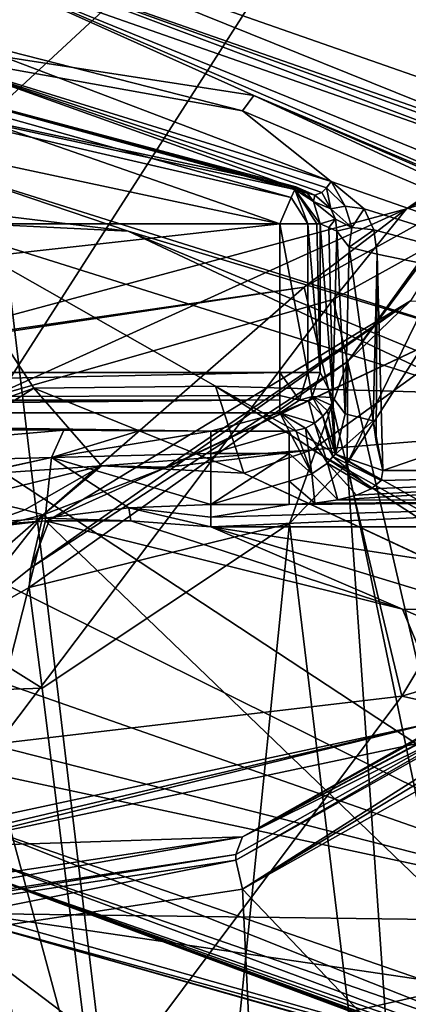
# Model space of a CAD drawing. Header units: millimetres. Extents: x -18.9 to 18.9, y -8.8 to 59.9.
# Tile 424 of 461: x 2 to 3.9, y 45.3 to 50.2. Entities that reach past the tile are written whole.
import ezdxf

# ---------------------------------------------------------------- set-up
doc = ezdxf.new("R2010")
doc.units = ezdxf.units.MM
doc.header["$LTSCALE"] = 65.185185
for name, color, linetype in [('1', 7, 'CONTINUOUS'), ('1037', 7, 'CONTINUOUS'), ('1038', 7, 'CONTINUOUS'), ('1039', 7, 'CONTINUOUS'), ('1046', 7, 'CONTINUOUS'), ('1047', 7, 'CONTINUOUS'), ('1049', 7, 'CONTINUOUS'), ('1053', 7, 'CONTINUOUS'), ('1056', 7, 'CONTINUOUS'), ('1057', 7, 'CONTINUOUS'), ('1058', 7, 'CONTINUOUS'), ('1066', 7, 'CONTINUOUS'), ('1067', 7, 'CONTINUOUS'), ('1069', 7, 'CONTINUOUS'), ('1070', 7, 'CONTINUOUS'), ('1071', 7, 'CONTINUOUS'), ('1075', 7, 'CONTINUOUS'), ('1076', 7, 'CONTINUOUS'), ('1087', 7, 'CONTINUOUS'), ('1090', 7, 'CONTINUOUS'), ('1092', 7, 'CONTINUOUS'), ('1093', 7, 'CONTINUOUS'), ('1094', 7, 'CONTINUOUS'), ('244', 7, 'CONTINUOUS'), ('245', 7, 'CONTINUOUS'), ('246', 7, 'CONTINUOUS'), ('248', 7, 'CONTINUOUS'), ('260', 7, 'CONTINUOUS'), ('292', 7, 'CONTINUOUS'), ('297', 7, 'CONTINUOUS'), ('334', 7, 'CONTINUOUS'), ('336', 7, 'CONTINUOUS'), ('337', 7, 'CONTINUOUS'), ('338', 7, 'CONTINUOUS'), ('347', 7, 'CONTINUOUS'), ('379', 7, 'CONTINUOUS'), ('380', 7, 'CONTINUOUS'), ('428', 7, 'CONTINUOUS'), ('488', 7, 'CONTINUOUS'), ('492', 7, 'CONTINUOUS'), ('493', 7, 'CONTINUOUS'), ('831', 7, 'CONTINUOUS'), ('832', 7, 'CONTINUOUS'), ('838', 7, 'CONTINUOUS'), ('839', 7, 'CONTINUOUS'), ('840', 7, 'CONTINUOUS'), ('841', 7, 'CONTINUOUS'), ('842', 7, 'CONTINUOUS'), ('843', 7, 'CONTINUOUS'), ('859', 7, 'CONTINUOUS'), ('873', 7, 'CONTINUOUS'), ('882', 7, 'CONTINUOUS'), ('899', 7, 'CONTINUOUS'), ('903', 7, 'CONTINUOUS')]:
    doc.layers.add(name, color=color, linetype=linetype)

msp = doc.modelspace()

# ---------------------------------------------------------------- linework, layer by layer
at = {"layer": '1', "color": 7, "linetype": 'Continuous'}
for points in [[(3.694, 34.4, -17.0034), (-0.7633, 34.4, -17.3832), (1.7202, 50.9108, -17.3148), (3.694, 34.4, -17.0034)], [(5.7, 50.9105, -16.4399), (3.694, 34.4, -17.0034), (1.7202, 50.9108, -17.3148), (5.7, 50.9105, -16.4399)], [(3.8333, 34.3435, -16.9725), (3.694, 34.4, -17.0034), (5.7, 50.9105, -16.4399), (3.8333, 34.3435, -16.9725)], [(3.8939, 34.207, -16.9587), (3.8333, 34.3435, -16.9725), (5.7, 50.9105, -16.4399), (3.8939, 34.207, -16.9587)], [(3.9433, 32.793, -16.9473), (3.8939, 34.207, -16.9587), (5.7, 50.9105, -16.4399), (3.9433, 32.793, -16.9473)]]:
    msp.add_3dface(points, dxfattribs=at)
at = {"layer": '1037', "color": 7, "linetype": 'Continuous'}
for points in [[(0.0346, 47.4512, 2.6689), (2.1466, 47.6936, 2.8456), (0.0456, 47.5343, 2.6719), (0.0346, 47.4512, 2.6689)], [(2.1466, 47.6936, 2.8456), (2.1441, 47.7064, 2.843), (0.0456, 47.5343, 2.6719), (2.1466, 47.6936, 2.8456)]]:
    msp.add_3dface(points, dxfattribs=at)
at = {"layer": '1038', "color": 7, "linetype": 'Continuous'}
for points in [[(2.9649, 47.7118, 2.942), (2.9649, 47.7735, 2.9126), (2.5591, 47.7565, 2.8947), (2.9649, 47.7118, 2.942)], [(2.1441, 47.7064, 2.843), (2.5694, 47.6923, 2.9244), (2.5591, 47.7565, 2.8947), (2.1441, 47.7064, 2.843)], [(2.5694, 47.6923, 2.9244), (2.9649, 47.6637, 2.9904), (2.5591, 47.7565, 2.8947), (2.5694, 47.6923, 2.9244)], [(2.9649, 47.6637, 2.9904), (2.9649, 47.7118, 2.942), (2.5591, 47.7565, 2.8947), (2.9649, 47.6637, 2.9904)], [(2.5694, 47.6923, 2.9244), (2.1441, 47.7064, 2.843), (2.1466, 47.6936, 2.8456), (2.5694, 47.6923, 2.9244)]]:
    msp.add_3dface(points, dxfattribs=at)
at = {"layer": '1039', "color": 7, "linetype": 'Continuous'}
for points in [[(3.594, 47.7967, 2.9075), (5.9025, 47.9423, 2.9413), (3.6857, 47.8203, 2.9053), (3.594, 47.7967, 2.9075)], [(5.9025, 47.9423, 2.9413), (3.594, 47.7967, 2.9075), (5.9025, 47.7928, 2.9082), (5.9025, 47.9423, 2.9413)], [(3.6857, 47.8203, 2.9053), (5.9025, 47.9423, 2.9413), (3.7586, 47.8511, 2.9065), (3.6857, 47.8203, 2.9053)], [(3.7586, 47.8511, 2.9065), (5.9025, 47.9423, 2.9413), (3.8085, 47.8931, 2.9162), (3.7586, 47.8511, 2.9065)], [(5.9025, 47.9423, 2.9413), (3.8166, 47.9423, 2.9413), (3.8085, 47.8931, 2.9162), (5.9025, 47.9423, 2.9413)], [(2.9649, 47.6637, 2.9904), (5.9025, 47.6637, 2.9904), (5.9025, 47.7928, 2.9082), (2.9649, 47.6637, 2.9904)], [(2.9649, 47.7118, 2.942), (2.9649, 47.6637, 2.9904), (5.9025, 47.7928, 2.9082), (2.9649, 47.7118, 2.942)], [(3.3522, 47.7735, 2.9126), (2.9649, 47.7118, 2.942), (5.9025, 47.7928, 2.9082), (3.3522, 47.7735, 2.9126)], [(2.9649, 47.7735, 2.9126), (2.9649, 47.7118, 2.942), (3.3522, 47.7735, 2.9126), (2.9649, 47.7735, 2.9126)], [(3.4795, 47.78, 2.9109), (3.3522, 47.7735, 2.9126), (5.9025, 47.7928, 2.9082), (3.4795, 47.78, 2.9109)], [(3.594, 47.7967, 2.9075), (3.4795, 47.78, 2.9109), (5.9025, 47.7928, 2.9082), (3.594, 47.7967, 2.9075)]]:
    msp.add_3dface(points, dxfattribs=at)
at = {"layer": '1046', "color": 7, "linetype": 'Continuous'}
for points in [[(0.0879, 49.8498, 0.9805), (-3.3069, 49.1631, 0.9805), (3.3069, 49.1631, 0.9805), (0.0879, 49.8498, 0.9805)], [(-3.3069, 48.4274, 0.9805), (3.3069, 48.4274, 0.9805), (3.3069, 49.1631, 0.9805), (-3.3069, 48.4274, 0.9805)], [(-3.3069, 49.1631, 0.9805), (-3.3069, 48.4274, 0.9805), (3.3069, 49.1631, 0.9805), (-3.3069, 49.1631, 0.9805)]]:
    msp.add_3dface(points, dxfattribs=at)
at = {"layer": '1047', "color": 7, "linetype": 'Continuous'}
for points in [[(3.3865, 49.3465, 1.1805), (0.9463, 49.9974, 4.2755), (0.09, 50.0498, 1.1805), (3.3865, 49.3465, 1.1805)], [(3.4795, 49.3055, 3.7794), (0.9463, 49.9974, 4.2755), (3.4349, 49.3253, 2.5322), (3.4795, 49.3055, 3.7794)], [(3.4349, 49.3253, 2.5322), (0.9463, 49.9974, 4.2755), (3.3865, 49.3465, 1.1805), (3.4349, 49.3253, 2.5322)]]:
    msp.add_3dface(points, dxfattribs=at)
at = {"layer": '1049', "color": 7, "linetype": 'Continuous'}
for points in [[(2.9649, 48.137, 2.4661), (3.3069, 48.2279, 1.1665), (-3.3069, 48.2279, 1.1665), (2.9649, 48.137, 2.4661)], [(2.6094, 48.1384, 2.446), (2.9649, 48.137, 2.4661), (-3.3069, 48.2279, 1.1665), (2.6094, 48.1384, 2.446)], [(2.2364, 48.1423, 2.3905), (2.6094, 48.1384, 2.446), (-3.3069, 48.2279, 1.1665), (2.2364, 48.1423, 2.3905)], [(0.0468, 48.1541, 2.2216), (2.2364, 48.1423, 2.3905), (-3.3069, 48.2279, 1.1665), (0.0468, 48.1541, 2.2216)], [(3.3522, 48.137, 2.4661), (3.3069, 48.2279, 1.1665), (2.9649, 48.137, 2.4661), (3.3522, 48.137, 2.4661)]]:
    msp.add_3dface(points, dxfattribs=at)
at = {"layer": '1053', "color": 7, "linetype": 'Continuous'}
for points in [[(3.5067, 48.4274, 1.1735), (3.569, 48.3027, 2.9565), (3.5067, 49.1631, 1.1735), (3.5067, 48.4274, 1.1735)], [(3.5067, 49.1631, 1.1735), (3.569, 48.3027, 2.9565), (3.5495, 49.1443, 2.3981), (3.5067, 49.1631, 1.1735)], [(3.569, 48.3027, 2.9565), (3.5892, 49.1267, 3.5335), (3.5495, 49.1443, 2.3981), (3.569, 48.3027, 2.9565)]]:
    msp.add_3dface(points, dxfattribs=at)
at = {"layer": '1056', "color": 7, "linetype": 'Continuous'}
for points in [[(2.2364, 48.1423, 2.3905), (0.0468, 48.1541, 2.2216), (-0.0001, 48.1541, 2.2215), (2.2364, 48.1423, 2.3905)], [(2.2364, 48.1423, 2.3905), (-0.0001, 48.1541, 2.2215), (0, 47.9476, 2.5923), (2.2364, 48.1423, 2.3905)], [(2.2364, 48.1423, 2.3905), (0, 47.9476, 2.5923), (2.1766, 48.0071, 2.6936), (2.2364, 48.1423, 2.3905)], [(-0.0001, 47.5343, 2.6718), (0.0456, 47.5343, 2.6719), (2.1766, 48.0071, 2.6936), (-0.0001, 47.5343, 2.6718)], [(0, 47.9476, 2.5923), (-0.0001, 47.5343, 2.6718), (2.1766, 48.0071, 2.6936), (0, 47.9476, 2.5923)], [(0.0456, 47.5343, 2.6719), (2.1441, 47.7064, 2.843), (2.1766, 48.0071, 2.6936), (0.0456, 47.5343, 2.6719)]]:
    msp.add_3dface(points, dxfattribs=at)
at = {"layer": '1057', "color": 7, "linetype": 'Continuous'}
for points in [[(2.6094, 48.1384, 2.446), (2.2364, 48.1423, 2.3905), (2.1766, 48.0071, 2.6936), (2.6094, 48.1384, 2.446)], [(2.9649, 48.137, 2.4661), (2.6094, 48.1384, 2.446), (2.1766, 48.0071, 2.6936), (2.9649, 48.137, 2.4661)], [(2.9649, 48.137, 2.4661), (2.1766, 48.0071, 2.6936), (2.9649, 48.0259, 2.7469), (2.9649, 48.137, 2.4661)], [(2.1441, 47.7064, 2.843), (2.5591, 47.7565, 2.8947), (2.1766, 48.0071, 2.6936), (2.1441, 47.7064, 2.843)], [(2.1766, 48.0071, 2.6936), (2.9649, 47.7735, 2.9126), (2.9649, 48.0259, 2.7469), (2.1766, 48.0071, 2.6936)], [(2.5591, 47.7565, 2.8947), (2.9649, 47.7735, 2.9126), (2.1766, 48.0071, 2.6936), (2.5591, 47.7565, 2.8947)]]:
    msp.add_3dface(points, dxfattribs=at)
at = {"layer": '1058', "color": 7, "linetype": 'Continuous'}
for points in [[(3.3522, 48.137, 2.4661), (2.9649, 48.137, 2.4661), (2.9649, 48.0259, 2.7469), (3.3522, 48.137, 2.4661)], [(3.3522, 48.137, 2.4661), (2.9649, 48.0259, 2.7469), (3.3522, 48.0259, 2.7469), (3.3522, 48.137, 2.4661)], [(2.9649, 48.0259, 2.7469), (2.9649, 47.7735, 2.9126), (3.3522, 48.0259, 2.7469), (2.9649, 48.0259, 2.7469)], [(3.3522, 48.0259, 2.7469), (2.9649, 47.7735, 2.9126), (3.3522, 47.8898, 2.8633), (3.3522, 48.0259, 2.7469)], [(2.9649, 47.7735, 2.9126), (3.3522, 47.7735, 2.9126), (3.3522, 47.8898, 2.8633), (2.9649, 47.7735, 2.9126)]]:
    msp.add_3dface(points, dxfattribs=at)
at = {"layer": '1066', "color": 7, "linetype": 'Continuous'}
for points in [[(3.4349, 49.3253, 2.5322), (3.3865, 49.3465, 1.1805), (3.474, 49.2728, 1.1763), (3.4349, 49.3253, 2.5322)], [(3.4795, 49.3055, 3.7794), (3.4349, 49.3253, 2.5322), (3.474, 49.2728, 1.1763), (3.4795, 49.3055, 3.7794)], [(3.4795, 49.3055, 3.7794), (3.474, 49.2728, 1.1763), (3.5591, 49.238, 3.6879), (3.4795, 49.3055, 3.7794)], [(3.474, 49.2728, 1.1763), (3.5067, 49.1631, 1.1735), (3.5824, 49.1868, 3.6173), (3.474, 49.2728, 1.1763)], [(3.5591, 49.238, 3.6879), (3.474, 49.2728, 1.1763), (3.5824, 49.1868, 3.6173), (3.5591, 49.238, 3.6879)], [(3.5067, 49.1631, 1.1735), (3.5495, 49.1443, 2.3981), (3.5824, 49.1868, 3.6173), (3.5067, 49.1631, 1.1735)], [(3.5495, 49.1443, 2.3981), (3.5892, 49.1267, 3.5335), (3.5824, 49.1868, 3.6173), (3.5495, 49.1443, 2.3981)]]:
    msp.add_3dface(points, dxfattribs=at)
at = {"layer": '1067', "color": 7, "linetype": 'Continuous'}
for points in [[(1.5493, 49.9964, 4.3796), (0.9463, 49.9974, 4.2755), (3.4795, 49.3055, 3.7794), (1.5493, 49.9964, 4.3796)], [(3.5614, 49.3732, 3.9432), (1.5493, 49.9964, 4.3796), (3.5377, 49.3413, 3.9134), (3.5614, 49.3732, 3.9432)], [(1.5493, 49.9964, 4.3796), (3.4795, 49.3055, 3.7794), (3.5145, 49.3177, 3.8733), (1.5493, 49.9964, 4.3796)], [(3.5377, 49.3413, 3.9134), (1.5493, 49.9964, 4.3796), (3.5145, 49.3177, 3.8733), (3.5377, 49.3413, 3.9134)]]:
    msp.add_3dface(points, dxfattribs=at)
at = {"layer": '1069', "color": 7, "linetype": 'Continuous'}
for points in [[(3.3865, 49.3465, 1.1805), (0.09, 50.0498, 1.1805), (3.3806, 49.3327, 1.1045), (3.3865, 49.3465, 1.1805)], [(0.09, 50.0498, 1.1805), (1.1495, 49.9131, 1.0391), (3.3632, 49.2928, 1.0391), (0.09, 50.0498, 1.1805)], [(0.09, 50.0498, 1.1805), (3.3632, 49.2928, 1.0391), (3.3806, 49.3327, 1.1045), (0.09, 50.0498, 1.1805)], [(0.0879, 49.8498, 0.9805), (3.3069, 49.1631, 0.9805), (1.1495, 49.9131, 1.0391), (0.0879, 49.8498, 0.9805)], [(1.1495, 49.9131, 1.0391), (3.3069, 49.1631, 0.9805), (3.3632, 49.2928, 1.0391), (1.1495, 49.9131, 1.0391)]]:
    msp.add_3dface(points, dxfattribs=at)
at = {"layer": '1070', "color": 7, "linetype": 'Continuous'}
for points in [[(3.3069, 49.1631, 0.9805), (3.3069, 48.4274, 0.9805), (3.4458, 48.4274, 1.0366), (3.3069, 49.1631, 0.9805)], [(3.446, 49.1631, 1.0369), (3.3069, 49.1631, 0.9805), (3.4458, 48.4274, 1.0366), (3.446, 49.1631, 1.0369)], [(3.5067, 48.4274, 1.1735), (3.446, 49.1631, 1.0369), (3.4458, 48.4274, 1.0366), (3.5067, 48.4274, 1.1735)], [(3.446, 49.1631, 1.0369), (3.5067, 48.4274, 1.1735), (3.4898, 49.1631, 1.0996), (3.446, 49.1631, 1.0369)], [(3.5067, 48.4274, 1.1735), (3.5067, 49.1631, 1.1735), (3.4898, 49.1631, 1.0996), (3.5067, 48.4274, 1.1735)]]:
    msp.add_3dface(points, dxfattribs=at)
at = {"layer": '1071', "color": 7, "linetype": 'Continuous'}
for points in [[(3.3069, 48.4274, 0.9805), (-3.3069, 48.4274, 0.9805), (-3.3069, 48.2895, 1.0356), (3.3069, 48.4274, 0.9805)], [(3.3069, 48.3129, 1.0165), (3.3069, 48.4274, 0.9805), (-3.3069, 48.2895, 1.0356), (3.3069, 48.3129, 1.0165)], [(3.3069, 48.2925, 1.0328), (3.3069, 48.3129, 1.0165), (-3.3069, 48.2895, 1.0356), (3.3069, 48.2925, 1.0328)], [(-3.3069, 48.2279, 1.1665), (3.3069, 48.2279, 1.1665), (3.3069, 48.2925, 1.0328), (-3.3069, 48.2279, 1.1665)], [(-3.3069, 48.2279, 1.1665), (3.3069, 48.2925, 1.0328), (-3.3069, 48.271, 1.0559), (-3.3069, 48.2279, 1.1665)], [(-3.3069, 48.271, 1.0559), (3.3069, 48.2925, 1.0328), (-3.3069, 48.2895, 1.0356), (-3.3069, 48.271, 1.0559)]]:
    msp.add_3dface(points, dxfattribs=at)
at = {"layer": '1075', "color": 7, "linetype": 'Continuous'}
for points in [[(3.569, 48.3027, 2.9565), (3.5067, 48.4274, 1.1735), (3.4675, 48.309, 1.1666), (3.569, 48.3027, 2.9565)], [(3.4485, 48.287, 1.1657), (3.519, 48.2105, 2.6024), (3.4675, 48.309, 1.1666), (3.4485, 48.287, 1.1657)], [(3.5611, 48.2655, 2.8657), (3.569, 48.3027, 2.9565), (3.4675, 48.309, 1.1666), (3.5611, 48.2655, 2.8657)], [(3.5429, 48.2376, 2.7132), (3.5611, 48.2655, 2.8657), (3.4675, 48.309, 1.1666), (3.5429, 48.2376, 2.7132)], [(3.519, 48.2105, 2.6024), (3.5429, 48.2376, 2.7132), (3.4675, 48.309, 1.1666), (3.519, 48.2105, 2.6024)], [(3.3069, 48.2279, 1.1665), (3.4787, 48.1759, 2.5298), (3.4485, 48.287, 1.1657), (3.3069, 48.2279, 1.1665)], [(3.4787, 48.1759, 2.5298), (3.519, 48.2105, 2.6024), (3.4485, 48.287, 1.1657), (3.4787, 48.1759, 2.5298)], [(3.3069, 48.2279, 1.1665), (3.3522, 48.137, 2.4661), (3.3864, 48.1393, 2.4746), (3.3069, 48.2279, 1.1665)], [(3.4787, 48.1759, 2.5298), (3.3069, 48.2279, 1.1665), (3.4338, 48.1518, 2.4962), (3.4787, 48.1759, 2.5298)], [(3.4338, 48.1518, 2.4962), (3.3069, 48.2279, 1.1665), (3.3864, 48.1393, 2.4746), (3.4338, 48.1518, 2.4962)]]:
    msp.add_3dface(points, dxfattribs=at)
at = {"layer": '1076', "color": 7, "linetype": 'Continuous'}
for points in [[(3.5892, 49.1267, 3.5335), (3.569, 48.3027, 2.9565), (3.6295, 48.2227, 3.0686), (3.5892, 49.1267, 3.5335)], [(3.6497, 49.0467, 3.6456), (3.5892, 49.1267, 3.5335), (3.6295, 48.2227, 3.0686), (3.6497, 49.0467, 3.6456)], [(3.7689, 48.188, 3.1133), (3.6497, 49.0467, 3.6456), (3.6295, 48.2227, 3.0686), (3.7689, 48.188, 3.1133)], [(3.7689, 48.188, 3.1133), (3.789, 49.012, 3.6903), (3.6497, 49.0467, 3.6456), (3.7689, 48.188, 3.1133)]]:
    msp.add_3dface(points, dxfattribs=at)
at = {"layer": '1087', "color": 7, "linetype": 'Continuous'}
for points in [[(3.3806, 49.3327, 1.1045), (3.3632, 49.2928, 1.0391), (3.446, 49.1631, 1.0369), (3.3806, 49.3327, 1.1045)], [(3.3865, 49.3465, 1.1805), (3.3806, 49.3327, 1.1045), (3.474, 49.2728, 1.1763), (3.3865, 49.3465, 1.1805)], [(3.5067, 49.1631, 1.1735), (3.3806, 49.3327, 1.1045), (3.4898, 49.1631, 1.0996), (3.5067, 49.1631, 1.1735)], [(3.3806, 49.3327, 1.1045), (3.5067, 49.1631, 1.1735), (3.474, 49.2728, 1.1763), (3.3806, 49.3327, 1.1045)], [(3.3806, 49.3327, 1.1045), (3.446, 49.1631, 1.0369), (3.4898, 49.1631, 1.0996), (3.3806, 49.3327, 1.1045)], [(3.3632, 49.2928, 1.0391), (3.3069, 49.1631, 0.9805), (3.446, 49.1631, 1.0369), (3.3632, 49.2928, 1.0391)]]:
    msp.add_3dface(points, dxfattribs=at)
at = {"layer": '1090', "color": 7, "linetype": 'Continuous'}
for points in [[(3.3069, 48.4274, 0.9805), (3.3069, 48.3129, 1.0165), (3.4039, 48.2896, 1.0728), (3.3069, 48.4274, 0.9805)], [(3.4458, 48.4274, 1.0366), (3.3069, 48.4274, 0.9805), (3.4039, 48.2896, 1.0728), (3.4458, 48.4274, 1.0366)], [(3.4675, 48.309, 1.1666), (3.4458, 48.4274, 1.0366), (3.4039, 48.2896, 1.0728), (3.4675, 48.309, 1.1666)], [(3.4675, 48.309, 1.1666), (3.5067, 48.4274, 1.1735), (3.4458, 48.4274, 1.0366), (3.4675, 48.309, 1.1666)], [(3.3069, 48.2279, 1.1665), (3.3069, 48.3129, 1.0165), (3.3069, 48.2925, 1.0328), (3.3069, 48.2279, 1.1665)], [(3.3069, 48.3129, 1.0165), (3.3069, 48.2279, 1.1665), (3.4039, 48.2896, 1.0728), (3.3069, 48.3129, 1.0165)], [(3.4485, 48.287, 1.1657), (3.4675, 48.309, 1.1666), (3.4039, 48.2896, 1.0728), (3.4485, 48.287, 1.1657)], [(3.3069, 48.2279, 1.1665), (3.4485, 48.287, 1.1657), (3.4039, 48.2896, 1.0728), (3.3069, 48.2279, 1.1665)]]:
    msp.add_3dface(points, dxfattribs=at)
at = {"layer": '1092', "color": 7, "linetype": 'Continuous'}
for points in [[(3.5614, 49.3732, 3.9432), (3.5377, 49.3413, 3.9134), (3.6304, 49.2496, 3.8383), (3.5614, 49.3732, 3.9432)], [(3.7237, 49.2369, 3.8478), (3.5614, 49.3732, 3.9432), (3.6304, 49.2496, 3.8383), (3.7237, 49.2369, 3.8478)], [(3.5377, 49.3413, 3.9134), (3.5145, 49.3177, 3.8733), (3.5591, 49.238, 3.6879), (3.5377, 49.3413, 3.9134)], [(3.5377, 49.3413, 3.9134), (3.5591, 49.238, 3.6879), (3.6304, 49.2496, 3.8383), (3.5377, 49.3413, 3.9134)], [(3.5145, 49.3177, 3.8733), (3.4795, 49.3055, 3.7794), (3.5591, 49.238, 3.6879), (3.5145, 49.3177, 3.8733)], [(3.5591, 49.238, 3.6879), (3.6626, 49.1444, 3.7438), (3.6304, 49.2496, 3.8383), (3.5591, 49.238, 3.6879)], [(3.5591, 49.238, 3.6879), (3.5824, 49.1868, 3.6173), (3.6626, 49.1444, 3.7438), (3.5591, 49.238, 3.6879)], [(3.6626, 49.1444, 3.7438), (3.7237, 49.2369, 3.8478), (3.6304, 49.2496, 3.8383), (3.6626, 49.1444, 3.7438)], [(3.7727, 49.1335, 3.7754), (3.7237, 49.2369, 3.8478), (3.6626, 49.1444, 3.7438), (3.7727, 49.1335, 3.7754)], [(3.5824, 49.1868, 3.6173), (3.5892, 49.1267, 3.5335), (3.6626, 49.1444, 3.7438), (3.5824, 49.1868, 3.6173)], [(3.5892, 49.1267, 3.5335), (3.6497, 49.0467, 3.6456), (3.6626, 49.1444, 3.7438), (3.5892, 49.1267, 3.5335)], [(3.6497, 49.0467, 3.6456), (3.7727, 49.1335, 3.7754), (3.6626, 49.1444, 3.7438), (3.6497, 49.0467, 3.6456)], [(3.789, 49.012, 3.6903), (3.7727, 49.1335, 3.7754), (3.6497, 49.0467, 3.6456), (3.789, 49.012, 3.6903)]]:
    msp.add_3dface(points, dxfattribs=at)
at = {"layer": '1093', "color": 7, "linetype": 'Continuous'}
for points in [[(3.519, 48.2105, 2.6024), (3.4787, 48.1759, 2.5298), (3.5698, 48.0114, 2.843), (3.519, 48.2105, 2.6024)], [(3.5429, 48.2376, 2.7132), (3.519, 48.2105, 2.6024), (3.5818, 48.0237, 2.8592), (3.5429, 48.2376, 2.7132)], [(3.519, 48.2105, 2.6024), (3.5698, 48.0114, 2.843), (3.5818, 48.0237, 2.8592), (3.519, 48.2105, 2.6024)], [(3.4338, 48.1518, 2.4962), (3.3864, 48.1393, 2.4746), (3.4651, 47.9252, 2.8507), (3.4338, 48.1518, 2.4962)], [(3.4787, 48.1759, 2.5298), (3.4338, 48.1518, 2.4962), (3.5425, 47.9791, 2.8409), (3.4787, 48.1759, 2.5298)], [(3.4338, 48.1518, 2.4962), (3.4651, 47.9252, 2.8507), (3.5425, 47.9791, 2.8409), (3.4338, 48.1518, 2.4962)], [(3.4787, 48.1759, 2.5298), (3.5425, 47.9791, 2.8409), (3.5698, 48.0114, 2.843), (3.4787, 48.1759, 2.5298)], [(3.3864, 48.1393, 2.4746), (3.3522, 48.137, 2.4661), (3.4651, 47.9252, 2.8507), (3.3864, 48.1393, 2.4746)], [(3.3522, 48.137, 2.4661), (3.3522, 48.0259, 2.7469), (3.4651, 47.9252, 2.8507), (3.3522, 48.137, 2.4661)], [(3.3522, 48.0259, 2.7469), (3.3522, 47.8898, 2.8633), (3.4651, 47.9252, 2.8507), (3.3522, 48.0259, 2.7469)], [(3.5425, 47.9791, 2.8409), (3.7586, 47.8511, 2.9065), (3.5698, 48.0114, 2.843), (3.5425, 47.9791, 2.8409)], [(3.5698, 48.0114, 2.843), (3.8085, 47.8931, 2.9162), (3.5818, 48.0237, 2.8592), (3.5698, 48.0114, 2.843)], [(3.7586, 47.8511, 2.9065), (3.8085, 47.8931, 2.9162), (3.5698, 48.0114, 2.843), (3.7586, 47.8511, 2.9065)], [(3.8085, 47.8931, 2.9162), (3.8166, 47.9423, 2.9413), (3.5818, 48.0237, 2.8592), (3.8085, 47.8931, 2.9162)], [(3.4651, 47.9252, 2.8507), (3.594, 47.7967, 2.9075), (3.5425, 47.9791, 2.8409), (3.4651, 47.9252, 2.8507)], [(3.594, 47.7967, 2.9075), (3.6857, 47.8203, 2.9053), (3.5425, 47.9791, 2.8409), (3.594, 47.7967, 2.9075)], [(3.6857, 47.8203, 2.9053), (3.7586, 47.8511, 2.9065), (3.5425, 47.9791, 2.8409), (3.6857, 47.8203, 2.9053)], [(3.3522, 47.8898, 2.8633), (3.4795, 47.78, 2.9109), (3.4651, 47.9252, 2.8507), (3.3522, 47.8898, 2.8633)], [(3.4795, 47.78, 2.9109), (3.594, 47.7967, 2.9075), (3.4651, 47.9252, 2.8507), (3.4795, 47.78, 2.9109)], [(3.3522, 47.7735, 2.9126), (3.4795, 47.78, 2.9109), (3.3522, 47.8898, 2.8633), (3.3522, 47.7735, 2.9126)]]:
    msp.add_3dface(points, dxfattribs=at)
at = {"layer": '1094', "color": 7, "linetype": 'Continuous'}
for points in [[(3.569, 48.3027, 2.9565), (3.5611, 48.2655, 2.8657), (3.5818, 48.0237, 2.8592), (3.569, 48.3027, 2.9565)], [(3.6295, 48.2227, 3.0686), (3.569, 48.3027, 2.9565), (3.5818, 48.0237, 2.8592), (3.6295, 48.2227, 3.0686)], [(3.5611, 48.2655, 2.8657), (3.5429, 48.2376, 2.7132), (3.5818, 48.0237, 2.8592), (3.5611, 48.2655, 2.8657)], [(3.7689, 48.188, 3.1133), (3.6295, 48.2227, 3.0686), (3.5818, 48.0237, 2.8592), (3.7689, 48.188, 3.1133)], [(3.8166, 47.9423, 2.9413), (3.7689, 48.188, 3.1133), (3.5818, 48.0237, 2.8592), (3.8166, 47.9423, 2.9413)], [(3.8166, 47.9423, 2.9413), (3.7836, 48.0853, 3.0414), (3.7689, 48.188, 3.1133), (3.8166, 47.9423, 2.9413)]]:
    msp.add_3dface(points, dxfattribs=at)
at = {"layer": '244', "color": 7, "linetype": 'Continuous'}
for points in [[(6.551, 54.0353, -10.6422), (1.5487, 51.5166, -7.0451), (-1.5999, 49.4505, -4.0944), (6.551, 54.0353, -10.6422)], [(1.5999, 49.4505, -4.0944), (6.551, 54.0353, -10.6422), (-1.5999, 49.4505, -4.0944), (1.5999, 49.4505, -4.0944)], [(4.404, 48.5695, -2.8361), (6.551, 54.0353, -10.6422), (1.5999, 49.4505, -4.0944), (4.404, 48.5695, -2.8361)]]:
    msp.add_3dface(points, dxfattribs=at)
at = {"layer": '245', "color": 7, "linetype": 'Continuous'}
for points in [[(4.4513, 48.7582, -6.2438), (11.4148, 48.6816, -6.1344), (3.4663, 48.0445, -5.2246), (4.4513, 48.7582, -6.2438)], [(3.4663, 48.0445, -5.2246), (11.4148, 48.6816, -6.1344), (6.2964, 46.4537, -2.9527), (3.4663, 48.0445, -5.2246)]]:
    msp.add_3dface(points, dxfattribs=at)
at = {"layer": '246', "color": 7, "linetype": 'Continuous'}
for points in [[(4.2648, 48.3233, -2.8333), (1.5483, 49.1759, -4.0509), (2.9882, 48.3599, -3.9316), (4.2648, 48.3233, -2.8333)], [(2.9882, 48.3599, -3.9316), (1.5483, 49.1759, -4.0509), (2.0888, 48.3495, -4.4286), (2.9882, 48.3599, -3.9316)], [(2.0888, 48.3495, -4.4286), (1.5483, 49.1759, -4.0509), (1.9653, 48.3043, -4.512), (2.0888, 48.3495, -4.4286)], [(5.4279, 46.9885, -1.973), (4.2648, 48.3233, -2.8333), (2.9882, 48.3599, -3.9316), (5.4279, 46.9885, -1.973)], [(3.0894, 46.041, 7.7786), (5.3711, 47.3242, 5.946), (3.0894, 46.0129, 7.7589), (3.0894, 46.041, 7.7786)], [(3.0894, 46.0129, 7.7589), (5.3711, 47.3242, 5.946), (5.3711, 47.2961, 5.9263), (3.0894, 46.0129, 7.7589)], [(0, 45.5725, 8.4478), (3.0894, 46.041, 7.7786), (0, 45.5443, 8.4281), (0, 45.5725, 8.4478)], [(0, 45.5443, 8.4281), (3.0894, 46.041, 7.7786), (3.0894, 46.0129, 7.7589), (0, 45.5443, 8.4281)]]:
    msp.add_3dface(points, dxfattribs=at)
at = {"layer": '248', "color": 7, "linetype": 'Continuous'}
for points in [[(3.4279, 48.8498, 12.4546), (3.9104, 46.8251, 15.3461), (5.9753, 50.2609, 10.4393), (3.4279, 48.8498, 12.4546)], [(3.9104, 46.8251, 15.3461), (6.8917, 47.7125, 14.0788), (5.9753, 50.2609, 10.4393), (3.9104, 46.8251, 15.3461)], [(0, 48.3349, 13.1899), (0.6655, 46.4432, 15.8916), (3.4279, 48.8498, 12.4546), (0, 48.3349, 13.1899)], [(0.6655, 46.4432, 15.8916), (3.9104, 46.8251, 15.3461), (3.4279, 48.8498, 12.4546), (0.6655, 46.4432, 15.8916)]]:
    msp.add_3dface(points, dxfattribs=at)
at = {"layer": '260', "color": 7, "linetype": 'Continuous'}
for points in [[(6.8917, 47.7125, 14.0788), (3.9104, 46.8251, 15.3461), (7.2831, 46.0858, 15.4139), (6.8917, 47.7125, 14.0788)], [(3.9104, 46.8251, 15.3461), (0.6655, 46.4432, 15.8916), (2.5555, 45.0143, 16.9441), (3.9104, 46.8251, 15.3461)], [(3.9104, 46.8251, 15.3461), (2.5555, 45.0143, 16.9441), (7.2831, 46.0858, 15.4139), (3.9104, 46.8251, 15.3461)], [(0.6655, 46.4432, 15.8916), (-2.5534, 45.0141, 16.9444), (2.5555, 45.0143, 16.9441), (0.6655, 46.4432, 15.8916)], [(2.5555, 45.0143, 16.9441), (7.7341, 44.5793, 15.5867), (7.2831, 46.0858, 15.4139), (2.5555, 45.0143, 16.9441)]]:
    msp.add_3dface(points, dxfattribs=at)
at = {"layer": '292', "color": 7, "linetype": 'Continuous'}
for points in [[(4.2526, 48.9282, -8.5106), (3.64, 47.9759, -7.401), (4.1646, 45.4556, -8.6283), (4.2526, 48.9282, -8.5106)], [(3.64, 47.9759, -7.401), (3.3544, 47.6804, -7.0571), (4.0698, 41.793, -8.7523), (3.64, 47.9759, -7.401)], [(4.1646, 45.4556, -8.6283), (3.64, 47.9759, -7.401), (4.0698, 41.793, -8.7523), (4.1646, 45.4556, -8.6283)], [(3.3544, 47.6804, -7.0571), (2.1293, 46.8654, -6.1109), (2.7597, 41.793, -6.7591), (3.3544, 47.6804, -7.0571)], [(4.0698, 41.793, -8.7523), (3.3544, 47.6804, -7.0571), (2.7597, 41.793, -6.7591), (4.0698, 41.793, -8.7523)], [(2.7597, 41.793, -6.7591), (1.0641, 46.9605, -5.6923), (0.5815, 41.793, -5.7832), (2.7597, 41.793, -6.7591)], [(1.1371, 46.9373, -5.7118), (1.0641, 46.9605, -5.6923), (2.7597, 41.793, -6.7591), (1.1371, 46.9373, -5.7118)], [(1.4766, 46.8419, -5.8201), (1.1371, 46.9373, -5.7118), (2.7597, 41.793, -6.7591), (1.4766, 46.8419, -5.8201)], [(2.1293, 46.8654, -6.1109), (1.4766, 46.8419, -5.8201), (2.7597, 41.793, -6.7591), (2.1293, 46.8654, -6.1109)]]:
    msp.add_3dface(points, dxfattribs=at)
at = {"layer": '297', "color": 7, "linetype": 'Continuous'}
for points in [[(4.3528, 49.4364, -8.4356), (4.6312, 49.8582, -8.3649), (3.644, 48.4818, -7.0492), (4.3528, 49.4364, -8.4356)], [(3.644, 48.4818, -7.0492), (4.6312, 49.8582, -8.3649), (3.9539, 48.7813, -6.6092), (3.644, 48.4818, -7.0492)], [(3.64, 47.9759, -7.401), (4.2526, 48.9282, -8.5106), (4.3528, 49.4364, -8.4356), (3.64, 47.9759, -7.401)], [(3.64, 47.9759, -7.401), (4.3528, 49.4364, -8.4356), (3.644, 48.4818, -7.0492), (3.64, 47.9759, -7.401)], [(3.644, 48.4818, -7.0492), (3.9539, 48.7813, -6.6092), (2.0744, 47.4605, -5.7974), (3.644, 48.4818, -7.0492)], [(2.0744, 47.4605, -5.7974), (3.9539, 48.7813, -6.6092), (2.1661, 47.6985, -5.4585), (2.0744, 47.4605, -5.7974)], [(2.1661, 47.6985, -5.4585), (3.9539, 48.7813, -6.6092), (2.7395, 47.9551, -5.3611), (2.1661, 47.6985, -5.4585)], [(3.9539, 48.7813, -6.6092), (4.4513, 48.7582, -6.2438), (2.7395, 47.9551, -5.3611), (3.9539, 48.7813, -6.6092)], [(2.7395, 47.9551, -5.3611), (4.4513, 48.7582, -6.2438), (2.7521, 47.9592, -5.3589), (2.7395, 47.9551, -5.3611)], [(4.4513, 48.7582, -6.2438), (3.4663, 48.0445, -5.2246), (2.7521, 47.9592, -5.3589), (4.4513, 48.7582, -6.2438)], [(3.3544, 47.6804, -7.0571), (3.644, 48.4818, -7.0492), (2.0652, 47.3627, -5.883), (3.3544, 47.6804, -7.0571)], [(2.0652, 47.3627, -5.883), (3.644, 48.4818, -7.0492), (2.0744, 47.4605, -5.7974), (2.0652, 47.3627, -5.883)], [(3.3544, 47.6804, -7.0571), (3.64, 47.9759, -7.401), (3.644, 48.4818, -7.0492), (3.3544, 47.6804, -7.0571)], [(2.1293, 46.8654, -6.1109), (3.3544, 47.6804, -7.0571), (2.0652, 47.3627, -5.883), (2.1293, 46.8654, -6.1109)]]:
    msp.add_3dface(points, dxfattribs=at)
at = {"layer": '334', "color": 7, "linetype": 'Continuous'}
for points in [[(4.9351, 49.5436, 10.0689), (4.0568, 46.6922, 9.2162), (3.5714, 48.7883, 11.1477), (4.9351, 49.5436, 10.0689)], [(4.0568, 46.6922, 9.2162), (1.5872, 46.1613, 10.4388), (3.5714, 48.7883, 11.1477), (4.0568, 46.6922, 9.2162)], [(3.5714, 48.7883, 11.1477), (1.5872, 46.1613, 10.4388), (1.8734, 48.3048, 11.8381), (3.5714, 48.7883, 11.1477)]]:
    msp.add_3dface(points, dxfattribs=at)
at = {"layer": '336', "color": 7, "linetype": 'Continuous'}
for points in [[(3.1221, 46.1289, 7.8997), (5.2633, 47.1897, 7.6949), (5.4259, 47.4271, 6.0456), (3.1221, 46.1289, 7.8997)], [(4.0025, 46.5949, 9.1086), (5.2633, 47.1897, 7.6949), (3.1221, 46.1289, 7.8997), (4.0025, 46.5949, 9.1086)], [(1.5661, 46.077, 10.3124), (4.0025, 46.5949, 9.1086), (3.1221, 46.1289, 7.8997), (1.5661, 46.077, 10.3124)], [(0, 45.6547, 8.5769), (1.5661, 46.077, 10.3124), (3.1221, 46.1289, 7.8997), (0, 45.6547, 8.5769)]]:
    msp.add_3dface(points, dxfattribs=at)
at = {"layer": '337', "color": 7, "linetype": 'Continuous'}
for points in [[(5.4259, 47.1673, 5.8637), (4.1898, 44.7509, 7.5615), (3.1221, 45.8691, 7.7178), (5.4259, 47.1673, 5.8637)], [(3.1221, 45.8691, 7.7178), (3.2032, 44.1781, 8.0921), (0, 45.3949, 8.395), (3.1221, 45.8691, 7.7178)], [(4.1898, 44.7509, 7.5615), (3.2032, 44.1781, 8.0921), (3.1221, 45.8691, 7.7178), (4.1898, 44.7509, 7.5615)], [(0, 45.3949, 8.395), (3.2032, 44.1781, 8.0921), (-0.0005, 43.648, 8.703), (0, 45.3949, 8.395)]]:
    msp.add_3dface(points, dxfattribs=at)
at = {"layer": '338', "color": 7, "linetype": 'Continuous'}
for points in [[(2.0439, 47.7477, -5.1965), (1.7844, 47.8079, -5.0333), (1.5879, 47.5845, -5.4872), (2.0439, 47.7477, -5.1965)], [(2.1353, 47.7218, -5.3343), (2.0439, 47.7477, -5.1965), (1.5879, 47.5845, -5.4872), (2.1353, 47.7218, -5.3343)], [(2.1353, 47.7218, -5.3343), (1.5879, 47.5845, -5.4872), (1.6789, 47.1458, -5.8233), (2.1353, 47.7218, -5.3343)], [(2.0744, 47.4605, -5.7974), (2.1353, 47.7218, -5.3343), (1.6789, 47.1458, -5.8233), (2.0744, 47.4605, -5.7974)], [(2.0744, 47.4605, -5.7974), (2.1661, 47.6985, -5.4585), (2.1353, 47.7218, -5.3343), (2.0744, 47.4605, -5.7974)], [(2.0652, 47.3627, -5.883), (2.0744, 47.4605, -5.7974), (1.6789, 47.1458, -5.8233), (2.0652, 47.3627, -5.883)], [(2.1293, 46.8654, -6.1109), (2.0652, 47.3627, -5.883), (1.6789, 47.1458, -5.8233), (2.1293, 46.8654, -6.1109)], [(1.4766, 46.8419, -5.8201), (2.1293, 46.8654, -6.1109), (1.6789, 47.1458, -5.8233), (1.4766, 46.8419, -5.8201)]]:
    msp.add_3dface(points, dxfattribs=at)
at = {"layer": '347', "color": 7, "linetype": 'Continuous'}
for points in [[(5.9753, 50.2609, 10.4393), (5.7219, 50.473, 9.7278), (3.9334, 49.238, 11.4916), (5.9753, 50.2609, 10.4393)], [(5.7219, 50.473, 9.7278), (4.9351, 49.5436, 10.0689), (3.9334, 49.238, 11.4916), (5.7219, 50.473, 9.7278)], [(3.4279, 48.8498, 12.4546), (5.9753, 50.2609, 10.4393), (3.9334, 49.238, 11.4916), (3.4279, 48.8498, 12.4546)], [(4.9351, 49.5436, 10.0689), (3.5714, 48.7883, 11.1477), (3.9334, 49.238, 11.4916), (4.9351, 49.5436, 10.0689)], [(3.4279, 48.8498, 12.4546), (3.9334, 49.238, 11.4916), (1.3995, 48.5559, 12.4658), (3.4279, 48.8498, 12.4546)], [(3.9334, 49.238, 11.4916), (1.8734, 48.3048, 11.8381), (1.3995, 48.5559, 12.4658), (3.9334, 49.238, 11.4916)], [(3.5714, 48.7883, 11.1477), (1.8734, 48.3048, 11.8381), (3.9334, 49.238, 11.4916), (3.5714, 48.7883, 11.1477)], [(0, 48.3349, 13.1899), (3.4279, 48.8498, 12.4546), (1.3995, 48.5559, 12.4658), (0, 48.3349, 13.1899)]]:
    msp.add_3dface(points, dxfattribs=at)
at = {"layer": '379', "color": 7, "linetype": 'Continuous'}
for points in [[(5.4279, 46.9885, -1.973), (2.9882, 48.3599, -3.9316), (4.9906, 47.059, -3.3065), (5.4279, 46.9885, -1.973)], [(2.9882, 48.3599, -3.9316), (3.1282, 47.9282, -4.5479), (4.9906, 47.059, -3.3065), (2.9882, 48.3599, -3.9316)], [(3.4663, 48.0445, -5.2246), (6.2964, 46.4537, -2.9527), (3.1282, 47.9282, -4.5479), (3.4663, 48.0445, -5.2246)], [(3.1282, 47.9282, -4.5479), (6.2964, 46.4537, -2.9527), (4.9906, 47.059, -3.3065), (3.1282, 47.9282, -4.5479)]]:
    msp.add_3dface(points, dxfattribs=at)
at = {"layer": '380', "color": 7, "linetype": 'Continuous'}
for points in [[(2.0888, 48.3495, -4.4286), (1.9653, 48.3043, -4.512), (1.36, 47.8911, -5.0055), (2.0888, 48.3495, -4.4286)], [(2.0888, 48.3495, -4.4286), (1.36, 47.8911, -5.0055), (2.4236, 47.9654, -4.8202), (2.0888, 48.3495, -4.4286)], [(2.9882, 48.3599, -3.9316), (2.0888, 48.3495, -4.4286), (3.1282, 47.9282, -4.5479), (2.9882, 48.3599, -3.9316)], [(3.1282, 47.9282, -4.5479), (2.0888, 48.3495, -4.4286), (2.4236, 47.9654, -4.8202), (3.1282, 47.9282, -4.5479)], [(2.7521, 47.9592, -5.3589), (3.4663, 48.0445, -5.2246), (2.4236, 47.9654, -4.8202), (2.7521, 47.9592, -5.3589)], [(3.4663, 48.0445, -5.2246), (3.1282, 47.9282, -4.5479), (2.4236, 47.9654, -4.8202), (3.4663, 48.0445, -5.2246)], [(1.36, 47.8911, -5.0055), (1.7844, 47.8079, -5.0333), (2.4236, 47.9654, -4.8202), (1.36, 47.8911, -5.0055)], [(1.7844, 47.8079, -5.0333), (2.0439, 47.7477, -5.1965), (2.4236, 47.9654, -4.8202), (1.7844, 47.8079, -5.0333)], [(2.0439, 47.7477, -5.1965), (2.1353, 47.7218, -5.3343), (2.4236, 47.9654, -4.8202), (2.0439, 47.7477, -5.1965)], [(2.1353, 47.7218, -5.3343), (2.7395, 47.9551, -5.3611), (2.4236, 47.9654, -4.8202), (2.1353, 47.7218, -5.3343)], [(2.1661, 47.6985, -5.4585), (2.7395, 47.9551, -5.3611), (2.1353, 47.7218, -5.3343), (2.1661, 47.6985, -5.4585)], [(2.7395, 47.9551, -5.3611), (2.7521, 47.9592, -5.3589), (2.4236, 47.9654, -4.8202), (2.7395, 47.9551, -5.3611)]]:
    msp.add_3dface(points, dxfattribs=at)
at = {"layer": '428', "color": 7, "linetype": 'Continuous'}
for points in [[(1.5999, 49.4505, -4.0944), (0, 49.4371, -4.1773), (2.5564, 49.1267, -3.734), (1.5999, 49.4505, -4.0944)], [(0, 49.4371, -4.1773), (1.5483, 49.1759, -4.0509), (2.5564, 49.1267, -3.734), (0, 49.4371, -4.1773)], [(4.404, 48.5695, -2.8361), (1.5999, 49.4505, -4.0944), (2.5564, 49.1267, -3.734), (4.404, 48.5695, -2.8361)], [(1.5483, 49.1759, -4.0509), (4.2648, 48.3233, -2.8333), (2.5564, 49.1267, -3.734), (1.5483, 49.1759, -4.0509)], [(4.404, 48.5695, -2.8361), (2.5564, 49.1267, -3.734), (4.6742, 48.2488, -2.4802), (4.404, 48.5695, -2.8361)], [(2.5564, 49.1267, -3.734), (4.2648, 48.3233, -2.8333), (4.6742, 48.2488, -2.4802), (2.5564, 49.1267, -3.734)]]:
    msp.add_3dface(points, dxfattribs=at)
at = {"layer": '488', "color": 7, "linetype": 'Continuous'}
for points in [[(4.0568, 46.6922, 9.2162), (4.0025, 46.5949, 9.1086), (1.5661, 46.077, 10.3124), (4.0568, 46.6922, 9.2162)], [(4.0568, 46.6922, 9.2162), (1.5661, 46.077, 10.3124), (1.5816, 46.1067, 10.3831), (4.0568, 46.6922, 9.2162)], [(1.5872, 46.1613, 10.4388), (4.0568, 46.6922, 9.2162), (1.5816, 46.1067, 10.3831), (1.5872, 46.1613, 10.4388)]]:
    msp.add_3dface(points, dxfattribs=at)
at = {"layer": '492', "color": 7, "linetype": 'Continuous'}
for points in [[(3.0894, 46.0129, 7.7589), (5.3711, 47.2961, 5.9263), (3.1221, 45.8691, 7.7178), (3.0894, 46.0129, 7.7589)], [(3.1221, 45.8691, 7.7178), (5.3711, 47.2961, 5.9263), (5.3828, 47.2364, 5.8904), (3.1221, 45.8691, 7.7178)], [(5.4259, 47.1673, 5.8637), (3.1221, 45.8691, 7.7178), (5.3828, 47.2364, 5.8904), (5.4259, 47.1673, 5.8637)], [(0, 45.5443, 8.4281), (3.0894, 46.0129, 7.7589), (0, 45.3949, 8.395), (0, 45.5443, 8.4281)], [(3.0894, 46.0129, 7.7589), (3.1221, 45.8691, 7.7178), (0, 45.3949, 8.395), (3.0894, 46.0129, 7.7589)]]:
    msp.add_3dface(points, dxfattribs=at)
at = {"layer": '493', "color": 7, "linetype": 'Continuous'}
for points in [[(3.1221, 46.1289, 7.8997), (5.4259, 47.4271, 6.0456), (5.3856, 47.384, 5.9951), (3.1221, 46.1289, 7.8997)], [(5.3711, 47.3242, 5.946), (3.1221, 46.1289, 7.8997), (5.3856, 47.384, 5.9951), (5.3711, 47.3242, 5.946)], [(5.3711, 47.3242, 5.946), (3.0894, 46.041, 7.7786), (3.1221, 46.1289, 7.8997), (5.3711, 47.3242, 5.946)], [(3.0894, 46.041, 7.7786), (0, 45.5725, 8.4478), (3.1221, 46.1289, 7.8997), (3.0894, 46.041, 7.7786)], [(0, 45.5725, 8.4478), (0, 45.6547, 8.5769), (3.1221, 46.1289, 7.8997), (0, 45.5725, 8.4478)]]:
    msp.add_3dface(points, dxfattribs=at)
at = {"layer": '831', "color": 7, "linetype": 'Continuous'}
for points in [[(3.6515, 34.4, -16.8079), (0.6904, 50.9107, -17.1861), (-0.7545, 34.4, -17.1834), (3.6515, 34.4, -16.8079)], [(3.7892, 34.3436, -16.7774), (0.6904, 50.9107, -17.1861), (3.6515, 34.4, -16.8079), (3.7892, 34.3436, -16.7774)], [(3.8491, 34.207, -16.7638), (0.6904, 50.9107, -17.1861), (3.7892, 34.3436, -16.7774), (3.8491, 34.207, -16.7638)], [(4.8703, 32.6, -16.4961), (0.6904, 50.9107, -17.1861), (3.8491, 34.207, -16.7638), (4.8703, 32.6, -16.4961)], [(5.6345, 32.6, -16.2509), (0.6904, 50.9107, -17.1861), (4.8703, 32.6, -16.4961), (5.6345, 32.6, -16.2509)], [(5.6345, 50.9107, -16.2509), (0.6904, 50.9107, -17.1861), (5.6345, 32.6, -16.2509), (5.6345, 50.9107, -16.2509)]]:
    msp.add_3dface(points, dxfattribs=at)
at = {"layer": '832', "color": 7, "linetype": 'Continuous'}
for points in [[(1.8933, 53.8165, -10.3297), (5.1401, 53.3394, -9.6482), (1.7497, 48.0566, -2.1037), (1.8933, 53.8165, -10.3297)], [(1.7497, 48.0566, -2.1037), (5.1401, 53.3394, -9.6482), (5.3305, 45.7025, 1.2584), (1.7497, 48.0566, -2.1037)], [(1.5846, 47.5571, -1.3903), (1.7497, 48.0566, -2.1037), (5.3305, 45.7025, 1.2584), (1.5846, 47.5571, -1.3903)], [(1.1603, 47.1615, -0.8253), (1.5846, 47.5571, -1.3903), (5.3305, 45.7025, 1.2584), (1.1603, 47.1615, -0.8253)], [(0.5716, 46.9197, -0.48), (1.1603, 47.1615, -0.8253), (5.3305, 45.7025, 1.2584), (0.5716, 46.9197, -0.48)], [(-0.0463, 46.8531, -0.3848), (0.5716, 46.9197, -0.48), (5.3305, 45.7025, 1.2584), (-0.0463, 46.8531, -0.3848)], [(1.7852, 45.75, 1.1905), (-0.0463, 46.8531, -0.3848), (5.3305, 45.7025, 1.2584), (1.7852, 45.75, 1.1905)], [(4.9803, 44.8432, 2.4856), (1.7852, 45.75, 1.1905), (5.2017, 45.2469, 1.909), (4.9803, 44.8432, 2.4856)], [(5.2017, 45.2469, 1.909), (1.7852, 45.75, 1.1905), (5.3305, 45.7025, 1.2584), (5.2017, 45.2469, 1.909)]]:
    msp.add_3dface(points, dxfattribs=at)
at = {"layer": '838', "color": 7, "linetype": 'Continuous'}
for points in [[(5.9025, 47.6637, 2.9904), (2.9649, 47.6637, 2.9904), (5.7585, 47.2351, 3.6026), (5.9025, 47.6637, 2.9904)], [(5.7585, 47.2351, 3.6026), (2.9649, 47.6637, 2.9904), (4.3301, 47.2487, 3.5832), (5.7585, 47.2351, 3.6026)]]:
    msp.add_3dface(points, dxfattribs=at)
at = {"layer": '839', "color": 7, "linetype": 'Continuous'}
for points in [[(3.5614, 49.3732, 3.9432), (1.66, 50.0959, 4.4493), (1.5493, 49.9964, 4.3796), (3.5614, 49.3732, 3.9432)], [(3.1216, 49.7228, 4.1881), (1.66, 50.0959, 4.4493), (3.5614, 49.3732, 3.9432), (3.1216, 49.7228, 4.1881)], [(5.7507, 48.6085, 3.4078), (3.1216, 49.7228, 4.1881), (3.5614, 49.3732, 3.9432), (5.7507, 48.6085, 3.4078)], [(3.7237, 49.2369, 3.8478), (5.7507, 48.6085, 3.4078), (3.5614, 49.3732, 3.9432), (3.7237, 49.2369, 3.8478)], [(3.7727, 49.1335, 3.7754), (5.7507, 48.6085, 3.4078), (3.7237, 49.2369, 3.8478), (3.7727, 49.1335, 3.7754)], [(3.789, 49.012, 3.6903), (5.7507, 48.6085, 3.4078), (3.7727, 49.1335, 3.7754), (3.789, 49.012, 3.6903)], [(3.7689, 48.188, 3.1133), (3.7836, 48.0853, 3.0414), (3.789, 49.012, 3.6903), (3.7689, 48.188, 3.1133)], [(3.7836, 48.0853, 3.0414), (3.8166, 47.9423, 2.9413), (3.789, 49.012, 3.6903), (3.7836, 48.0853, 3.0414)], [(3.8166, 47.9423, 2.9413), (5.7507, 48.6085, 3.4078), (3.789, 49.012, 3.6903), (3.8166, 47.9423, 2.9413)], [(5.9025, 47.9423, 2.9413), (5.7507, 48.6085, 3.4078), (3.8166, 47.9423, 2.9413), (5.9025, 47.9423, 2.9413)]]:
    msp.add_3dface(points, dxfattribs=at)
at = {"layer": '840', "color": 7, "linetype": 'Continuous'}
for points in [[(4.6444, 49.661, 7.9685), (2.2239, 52.5135, 6.2484), (1.7156, 50.6861, 6.5045), (4.6444, 49.661, 7.9685)], [(5.3556, 51.4567, 7.7577), (2.2239, 52.5135, 6.2484), (4.6444, 49.661, 7.9685), (5.3556, 51.4567, 7.7577)]]:
    msp.add_3dface(points, dxfattribs=at)
at = {"layer": '841', "color": 7, "linetype": 'Continuous'}
for points in [[(3.1775, 49.7985, 4.3266), (1.7156, 50.4544, 6.3423), (-0.2445, 50.3287, 4.6831), (3.1775, 49.7985, 4.3266)], [(4.6444, 49.4293, 7.8063), (1.7156, 50.4544, 6.3423), (5.5463, 48.8955, 5.3698), (4.6444, 49.4293, 7.8063)], [(5.5463, 48.8955, 5.3698), (1.7156, 50.4544, 6.3423), (5.8386, 48.6732, 3.562), (5.5463, 48.8955, 5.3698)], [(5.8386, 48.6732, 3.562), (1.7156, 50.4544, 6.3423), (3.1775, 49.7985, 4.3266), (5.8386, 48.6732, 3.562)]]:
    msp.add_3dface(points, dxfattribs=at)
at = {"layer": '842', "color": 7, "linetype": 'Continuous'}
for points in [[(0.0346, 47.4512, 2.6689), (1.7676, 46.1985, 3.0631), (2.1466, 47.6936, 2.8456), (0.0346, 47.4512, 2.6689)], [(1.7676, 46.1985, 3.0631), (4.7943, 45.1508, 4.5593), (2.1466, 47.6936, 2.8456), (1.7676, 46.1985, 3.0631)], [(2.1466, 47.6936, 2.8456), (4.7943, 45.1508, 4.5593), (3.9139, 47.255, 3.472), (2.1466, 47.6936, 2.8456)], [(3.9139, 47.255, 3.472), (4.7943, 45.1508, 4.5593), (5.3556, 46.6237, 4.3736), (3.9139, 47.255, 3.472)]]:
    msp.add_3dface(points, dxfattribs=at)
at = {"layer": '843', "color": 7, "linetype": 'Continuous'}
for points in [[(1.7512, 45.7192, 1.3366), (4.8904, 44.8285, 2.6086), (1.7676, 45.9668, 2.9009), (1.7512, 45.7192, 1.3366)], [(4.9348, 44.8376, 4.0822), (4.7943, 44.9191, 4.3971), (1.7676, 45.9668, 2.9009), (4.9348, 44.8376, 4.0822)], [(5.0701, 44.7588, 3.7543), (4.9348, 44.8376, 4.0822), (1.7676, 45.9668, 2.9009), (5.0701, 44.7588, 3.7543)], [(5.1588, 44.7058, 3.3447), (5.0701, 44.7588, 3.7543), (1.7676, 45.9668, 2.9009), (5.1588, 44.7058, 3.3447)], [(5.1331, 44.715, 3.0177), (5.1588, 44.7058, 3.3447), (1.7676, 45.9668, 2.9009), (5.1331, 44.715, 3.0177)], [(5.0449, 44.7559, 2.7829), (5.1331, 44.715, 3.0177), (1.7676, 45.9668, 2.9009), (5.0449, 44.7559, 2.7829)], [(4.8904, 44.8285, 2.6086), (5.0449, 44.7559, 2.7829), (1.7676, 45.9668, 2.9009), (4.8904, 44.8285, 2.6086)]]:
    msp.add_3dface(points, dxfattribs=at)
at = {"layer": '859', "color": 7, "linetype": 'Continuous'}
for points in [[(2.1466, 47.6936, 2.8456), (3.9139, 47.255, 3.472), (2.5694, 47.6923, 2.9244), (2.1466, 47.6936, 2.8456)], [(3.9139, 47.255, 3.472), (2.9649, 47.6637, 2.9904), (2.5694, 47.6923, 2.9244), (3.9139, 47.255, 3.472)], [(4.3301, 47.2487, 3.5832), (2.9649, 47.6637, 2.9904), (3.9139, 47.255, 3.472), (4.3301, 47.2487, 3.5832)], [(4.3301, 47.2487, 3.5832), (3.9139, 47.255, 3.472), (5.3556, 46.6237, 4.3736), (4.3301, 47.2487, 3.5832)]]:
    msp.add_3dface(points, dxfattribs=at)
at = {"layer": '873', "color": 7, "linetype": 'Continuous'}
for points in [[(1.7852, 45.75, 1.1905), (4.9803, 44.8432, 2.4856), (1.7512, 45.7192, 1.3366), (1.7852, 45.75, 1.1905)], [(1.7512, 45.7192, 1.3366), (4.9803, 44.8432, 2.4856), (4.9316, 44.8217, 2.5427), (1.7512, 45.7192, 1.3366)], [(4.8904, 44.8285, 2.6086), (1.7512, 45.7192, 1.3366), (4.9316, 44.8217, 2.5427), (4.8904, 44.8285, 2.6086)]]:
    msp.add_3dface(points, dxfattribs=at)
at = {"layer": '882', "color": 7, "linetype": 'Continuous'}
for points in [[(4.6015, 49.5223, 7.9201), (1.7156, 50.6861, 6.5045), (1.6997, 50.5379, 6.4696), (4.6015, 49.5223, 7.9201)], [(4.6444, 49.661, 7.9685), (1.7156, 50.6861, 6.5045), (4.6015, 49.5223, 7.9201), (4.6444, 49.661, 7.9685)], [(1.7156, 50.4544, 6.3423), (4.6444, 49.4293, 7.8063), (1.6997, 50.5379, 6.4696), (1.7156, 50.4544, 6.3423)], [(4.6444, 49.4293, 7.8063), (4.6043, 49.4932, 7.8972), (1.6997, 50.5379, 6.4696), (4.6444, 49.4293, 7.8063)], [(4.6043, 49.4932, 7.8972), (4.6015, 49.5223, 7.9201), (1.6997, 50.5379, 6.4696), (4.6043, 49.4932, 7.8972)]]:
    msp.add_3dface(points, dxfattribs=at)
at = {"layer": '899', "color": 7, "linetype": 'Continuous'}
for points in [[(1.66, 50.0959, 4.4493), (3.1216, 49.7228, 4.1881), (-0.2445, 50.3287, 4.6831), (1.66, 50.0959, 4.4493)], [(3.1216, 49.7228, 4.1881), (3.1775, 49.7985, 4.3266), (-0.2445, 50.3287, 4.6831), (3.1216, 49.7228, 4.1881)], [(3.1216, 49.7228, 4.1881), (5.7507, 48.6085, 3.4078), (3.1775, 49.7985, 4.3266), (3.1216, 49.7228, 4.1881)], [(3.1775, 49.7985, 4.3266), (5.7507, 48.6085, 3.4078), (5.8006, 48.6606, 3.4732), (3.1775, 49.7985, 4.3266)], [(5.8386, 48.6732, 3.562), (3.1775, 49.7985, 4.3266), (5.8006, 48.6606, 3.4732), (5.8386, 48.6732, 3.562)]]:
    msp.add_3dface(points, dxfattribs=at)
at = {"layer": '903', "color": 7, "linetype": 'Continuous'}
for points in [[(1.7676, 46.1985, 3.0631), (1.7519, 46.0502, 3.0282), (4.7516, 45.0119, 4.5111), (1.7676, 46.1985, 3.0631)], [(4.7943, 45.1508, 4.5593), (1.7676, 46.1985, 3.0631), (4.7516, 45.0119, 4.5111), (4.7943, 45.1508, 4.5593)], [(1.7676, 45.9668, 2.9009), (4.7943, 44.9191, 4.3971), (1.7519, 46.0502, 3.0282), (1.7676, 45.9668, 2.9009)], [(1.7519, 46.0502, 3.0282), (4.7943, 44.9191, 4.3971), (4.7516, 45.0119, 4.5111), (1.7519, 46.0502, 3.0282)]]:
    msp.add_3dface(points, dxfattribs=at)

doc.saveas('drawing.dxf')
